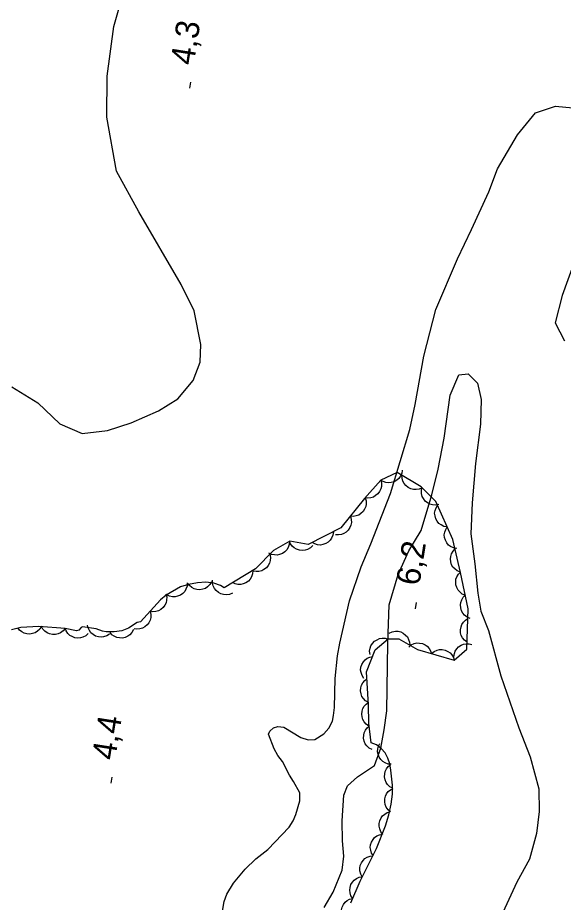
# Model space of a CAD drawing. Extents: x 282461 to 284471, y 5554090 to 5557646.
# Drawn here: x 283555 to 283624.2, y 5555063.9 to 5555176.2 of the extents above; entities that cross this region are included whole.
import ezdxf

# ---------------------------------------------------------------- set-up
doc = ezdxf.new("R2010")
doc.units = 0
for name, color, linetype in [('Niveau 1', 7, 'Continuous'), ('Niveau 2', 7, 'Continuous'), ('Niveau 3', 7, 'Continuous'), ('Niveau 44', 7, 'Continuous')]:
    doc.layers.add(name, color=color, linetype=linetype)

msp = doc.modelspace()

# ---------------------------------------------------------------- linework, layer by layer
at = {"layer": 'Niveau 1'}
for points in [[(283554.22, 5555129.34), (283557.5, 5555127.29), (283560.32, 5555124.65), (283563.12, 5555123.4), (283566.37, 5555123.78), (283569.38, 5555124.74), (283572.85, 5555126.28), (283575.28, 5555127.81), (283577.23, 5555130.15), (283578.13, 5555132.48), (283578.22, 5555134.69), (283577.36, 5555138.97), (283575.69, 5555142.32), (283570.35, 5555151.54), (283567.5, 5555156.73), (283566.26, 5555163.57), (283566.32, 5555168.79), (283567.17, 5555175.06), (283568.29, 5555179.13)], [(283595.84, 5555096.78), (283597.09, 5555102.16), (283598.55, 5555106.47), (283599.79, 5555109.38), (283602.28, 5555115.78), (283604.74, 5555123.93), (283605.4, 5555127.07), (283606.5, 5555133.23), (283608.06, 5555139.16), (283610.78, 5555145.57), (283612.59, 5555149.3), (283614.75, 5555154.08), (283615.88, 5555156.99), (283618.39, 5555161.31), (283620.68, 5555164.12), (283623.23, 5555164.95), (283625.44, 5555164.75)], [(283627.47, 5555150.26), (283624.09, 5555140.94), (283623.2, 5555137.46), (283624.39, 5555135.15)], [(283580.89, 5555062.25), (283581.16, 5555063.99), (283581.5, 5555064.92), (283582.35, 5555066.32), (283583.84, 5555068.07), (283585.17, 5555069.42), (283586.72, 5555070.6), (283589.42, 5555073.41), (283589.94, 5555074.22), (283590.28, 5555075.04), (283590.78, 5555076.78), (283590.77, 5555077.77), (283589.99, 5555079.21), (283589.46, 5555080.02), (283588.57, 5555081.75), (283587.98, 5555082.5), (283587.51, 5555083.36), (283586.79, 5555085.21), (283586.96, 5555085.62), (283587.42, 5555086.03), (283588, 5555086.21), (283588.75, 5555086.1), (283590.92, 5555084.79), (283591.85, 5555084.51), (283592.67, 5555084.57), (283593.82, 5555085.28), (283594.45, 5555085.98), (283594.91, 5555086.86), (283595.07, 5555087.61), (283595.18, 5555088.6), (283595.25, 5555092.31), (283595.57, 5555095.16), (283595.84, 5555096.78)]]:
    msp.add_lwpolyline(points, dxfattribs=at)
at = {"layer": 'Niveau 2'}
for points in [[(283593.86, 5555063.2), (283595, 5555065.18), (283596.13, 5555067.98), (283596.34, 5555069.72), (283596.2, 5555071.69), (283596.17, 5555074.24), (283596.36, 5555077.48), (283596.82, 5555078.65), (283598.08, 5555079.82), (283600.27, 5555081.23), (283601.06, 5555083.44), (283601.5, 5555085.76), (283601.82, 5555088.2), (283601.95, 5555096.78), (283602.13, 5555101.65), (283603.25, 5555105.48), (283604.61, 5555108.51), (283606.2, 5555111.08), (283607.55, 5555115.61), (283608.32, 5555118.86), (283609.09, 5555122.81), (283609.84, 5555128.27), (283610.97, 5555130.83), (283612.13, 5555130.96), (283613.31, 5555129.81), (283613.8, 5555127.73), (283613.72, 5555124.6), (283613.08, 5555119.61), (283612.67, 5555114.62), (283612.48, 5555110.68), (283612.99, 5555106.86), (283613.38, 5555103.15), (283613.76, 5555100.83), (283614.72, 5555098.41)], [(283614.72, 5555098.41), (283616.29, 5555092.63), (283618.58, 5555086.04), (283620.01, 5555082.35), (283621.11, 5555078.3), (283621.14, 5555075.41), (283620.82, 5555072.62), (283619.93, 5555069.37), (283618.34, 5555066.45), (283616.3, 5555062.03)]]:
    msp.add_lwpolyline(points, dxfattribs=at)
at = {"layer": 'Niveau 3'}
for p, q in [((283576.81, 5555167.23), (283576.93, 5555168.02)), ((283605.46, 5555101.15), (283605.58, 5555101.94)), ((283566.84, 5555078.99), (283566.96, 5555079.78))]:
    msp.add_line(p, q, dxfattribs=at)
at = {"layer": 'Niveau 44'}
for points in [[(283611.17, 5555105.77), (283610.19, 5555109.93), (283608.04, 5555114.78), (283606.16, 5555116.61), (283603.12, 5555118.44), (283601.04, 5555117.49), (283598.97, 5555115.15), (283596, 5555111.41), (283591.84, 5555109.29), (283589.51, 5555109.73), (283587.43, 5555108.55), (283585.13, 5555106.21), (283581.15, 5555103.82), (283580.7, 5555104.11), (283579.86, 5555104.42), (283578.84, 5555104.52), (283577.77, 5555104.45), (283576.64, 5555104.25), (283575.61, 5555103.92), (283573.82, 5555102.87), (283573.08, 5555102.28), (283570.53, 5555099.47), (283570.14, 5555099.42), (283569.02, 5555098.67), (283568.19, 5555098.33), (283567.2, 5555098.2), (283566.18, 5555098.22), (283565.71, 5555098.3), (283564.92, 5555098.62), (283563.2, 5555098.84), (283563.03, 5555098.77), (283562.71, 5555098.42), (283562.44, 5555098.34), (283560.97, 5555098.66)], [(283603.77, 5555118.74), (283603.71, 5555118.33), (283603.52, 5555117.96), (283603.34, 5555117.69), (283603.07, 5555117.47), (283602.75, 5555117.28), (283602.38, 5555117.19), (283602.05, 5555117.13), (283601.71, 5555117.19), (283601.35, 5555117.31), (283601.05, 5555117.49)], [(283606.31, 5555116.52), (283605.93, 5555116.35), (283605.53, 5555116.29), (283605.19, 5555116.29), (283604.86, 5555116.39), (283604.53, 5555116.55), (283604.23, 5555116.8), (283604.01, 5555117.04), (283603.86, 5555117.35), (283603.76, 5555117.71), (283603.74, 5555118.07)], [(283601.04, 5555117.49), (283601.15, 5555117.09), (283601.13, 5555116.68), (283601.07, 5555116.36), (283600.91, 5555116.04), (283600.69, 5555115.75), (283600.4, 5555115.51), (283600.12, 5555115.33), (283599.78, 5555115.24), (283599.41, 5555115.2), (283599.06, 5555115.25)], [(283608.43, 5555114.4), (283608.02, 5555114.31), (283607.62, 5555114.35), (283607.3, 5555114.42), (283606.99, 5555114.6), (283606.7, 5555114.83), (283606.48, 5555115.14), (283606.31, 5555115.42), (283606.24, 5555115.77), (283606.22, 5555116.14), (283606.28, 5555116.49)], [(283599.05, 5555115.25), (283599.18, 5555114.85), (283599.18, 5555114.45), (283599.14, 5555114.12), (283599, 5555113.8), (283598.8, 5555113.49), (283598.51, 5555113.23), (283598.25, 5555113.04), (283597.91, 5555112.93), (283597.54, 5555112.88), (283597.19, 5555112.9)], [(283609.48, 5555111.54), (283609.07, 5555111.61), (283608.7, 5555111.8), (283608.43, 5555111.98), (283608.21, 5555112.26), (283608.03, 5555112.58), (283607.94, 5555112.95), (283607.89, 5555113.28), (283607.95, 5555113.62), (283608.07, 5555113.97), (283608.26, 5555114.28)], [(283597.19, 5555112.9), (283597.31, 5555112.5), (283597.32, 5555112.1), (283597.27, 5555111.77), (283597.13, 5555111.45), (283596.93, 5555111.14), (283596.64, 5555110.88), (283596.38, 5555110.69), (283596.05, 5555110.58), (283595.68, 5555110.53), (283595.32, 5555110.55)], [(283610.69, 5555108.79), (283610.28, 5555108.87), (283609.92, 5555109.05), (283609.65, 5555109.24), (283609.43, 5555109.52), (283609.25, 5555109.84), (283609.16, 5555110.21), (283609.11, 5555110.53), (283609.17, 5555110.88), (283609.29, 5555111.23), (283609.48, 5555111.54)], [(283595.03, 5555110.91), (283594.97, 5555110.5), (283594.81, 5555110.13), (283594.64, 5555109.85), (283594.37, 5555109.61), (283594.06, 5555109.42), (283593.69, 5555109.3), (283593.38, 5555109.24), (283593.03, 5555109.28), (283592.67, 5555109.38), (283592.35, 5555109.55)], [(283589.46, 5555109.7), (283589.43, 5555109.29), (283589.28, 5555108.91), (283589.12, 5555108.62), (283588.87, 5555108.37), (283588.57, 5555108.16), (283588.21, 5555108.03), (283587.89, 5555107.96), (283587.54, 5555107.98), (283587.18, 5555108.06), (283586.85, 5555108.22)], [(283592.41, 5555109.18), (283592.11, 5555108.89), (283591.75, 5555108.69), (283591.44, 5555108.58), (283591.09, 5555108.55), (283590.73, 5555108.59), (283590.37, 5555108.72), (283590.07, 5555108.87), (283589.82, 5555109.11), (283589.6, 5555109.41), (283589.46, 5555109.74)], [(283586.97, 5555108.08), (283587.05, 5555107.67), (283587.01, 5555107.26), (283586.94, 5555106.94), (283586.76, 5555106.64), (283586.53, 5555106.35), (283586.22, 5555106.13), (283585.93, 5555105.96), (283585.59, 5555105.89), (283585.22, 5555105.87), (283584.86, 5555105.94)], [(283611.16, 5555105.8), (283610.77, 5555105.95), (283610.45, 5555106.2), (283610.22, 5555106.43), (283610.05, 5555106.74), (283609.94, 5555107.09), (283609.91, 5555107.48), (283609.93, 5555107.8), (283610.05, 5555108.13), (283610.23, 5555108.46), (283610.47, 5555108.72)], [(283584.8, 5555106.01), (283584.78, 5555105.6), (283584.64, 5555105.21), (283584.49, 5555104.92), (283584.24, 5555104.67), (283583.94, 5555104.45), (283583.59, 5555104.31), (283583.27, 5555104.23), (283582.92, 5555104.24), (283582.56, 5555104.32), (283582.23, 5555104.47)], [(283597.27, 5555063.82), (283598.42, 5555066.55), (283600.51, 5555070.72), (283601.67, 5555073.61), (283602.09, 5555074.98), (283602.39, 5555076.34), (283602.53, 5555077.62), (283602.53, 5555078.75), (283602.34, 5555080.66), (283602.2, 5555081.46), (283601.95, 5555082.19), (283601.59, 5555082.84), (283601.12, 5555083.4), (283600.49, 5555083.86), (283599.84, 5555084.13), (283599.54, 5555086.64), (283599.51, 5555088.96), (283599.23, 5555093.13), (283600.36, 5555095.92), (283601.97, 5555097.33), (283603.36, 5555097.34), (283605.7, 5555095.98), (283610.37, 5555094.63), (283611.98, 5555096.04), (283612.15, 5555101.14), (283611.17, 5555105.77)], [(283611.78, 5555102.87), (283611.4, 5555103.02), (283611.08, 5555103.28), (283610.86, 5555103.52), (283610.7, 5555103.83), (283610.59, 5555104.19), (283610.57, 5555104.57), (283610.59, 5555104.9), (283610.72, 5555105.22), (283610.91, 5555105.54), (283611.16, 5555105.8)], [(283576.49, 5555104.44), (283576.46, 5555104.02), (283576.32, 5555103.64), (283576.16, 5555103.35), (283575.92, 5555103.1), (283575.61, 5555102.88), (283575.26, 5555102.75), (283574.94, 5555102.66), (283574.59, 5555102.68), (283574.23, 5555102.76), (283573.9, 5555102.92)], [(283579.56, 5555104.57), (283579.35, 5555104.21), (283579.05, 5555103.93), (283578.78, 5555103.74), (283578.44, 5555103.63), (283578.08, 5555103.57), (283577.7, 5555103.61), (283577.38, 5555103.68), (283577.07, 5555103.85), (283576.78, 5555104.09), (283576.56, 5555104.37)], [(283582.21, 5555103.14), (283581.83, 5555102.97), (283581.42, 5555102.93), (283581.09, 5555102.94), (283580.76, 5555103.04), (283580.43, 5555103.22), (283580.15, 5555103.48), (283579.93, 5555103.72), (283579.79, 5555104.04), (283579.7, 5555104.4), (283579.69, 5555104.76)], [(283573.78, 5555103.05), (283573.88, 5555102.65), (283573.86, 5555102.24), (283573.79, 5555101.91), (283573.63, 5555101.6), (283573.41, 5555101.31), (283573.11, 5555101.07), (283572.83, 5555100.9), (283572.49, 5555100.81), (283572.12, 5555100.78), (283571.76, 5555100.83)], [(283612.41, 5555099.93), (283612.02, 5555100.09), (283611.7, 5555100.34), (283611.48, 5555100.58), (283611.32, 5555100.9), (283611.21, 5555101.25), (283611.19, 5555101.64), (283611.22, 5555101.96), (283611.34, 5555102.29), (283611.53, 5555102.61), (283611.78, 5555102.87)], [(283571.76, 5555100.83), (283571.86, 5555100.42), (283571.84, 5555100.02), (283571.78, 5555099.69), (283571.62, 5555099.38), (283571.39, 5555099.09), (283571.09, 5555098.85), (283570.81, 5555098.68), (283570.47, 5555098.59), (283570.1, 5555098.56), (283569.75, 5555098.61)], [(283612.01, 5555096.91), (283611.67, 5555097.15), (283611.43, 5555097.48), (283611.26, 5555097.76), (283611.18, 5555098.11), (283611.16, 5555098.48), (283611.24, 5555098.85), (283611.34, 5555099.16), (283611.54, 5555099.45), (283611.8, 5555099.71), (283612.11, 5555099.91)], [(283560.97, 5555098.66), (283557.64, 5555098.9), (283555.34, 5555098.76), (283554.17, 5555098.49)], [(283557.97, 5555098.92), (283557.76, 5555098.56), (283557.46, 5555098.29), (283557.19, 5555098.1), (283556.85, 5555097.99), (283556.49, 5555097.93), (283556.11, 5555097.97), (283555.79, 5555098.04), (283555.48, 5555098.22), (283555.19, 5555098.45), (283554.97, 5555098.74)], [(283560.97, 5555098.66), (283560.71, 5555098.33), (283560.38, 5555098.1), (283560.08, 5555097.95), (283559.74, 5555097.88), (283559.37, 5555097.88), (283558.99, 5555097.97), (283558.69, 5555098.08), (283558.41, 5555098.29), (283558.15, 5555098.56), (283557.97, 5555098.88)], [(283566.61, 5555097.94), (283566.26, 5555097.7), (283565.87, 5555097.58), (283565.55, 5555097.53), (283565.2, 5555097.58), (283564.84, 5555097.68), (283564.52, 5555097.89), (283564.26, 5555098.08), (283564.06, 5555098.37), (283563.9, 5555098.71), (283563.83, 5555099.06)], [(283563.9, 5555098.02), (283563.6, 5555097.73), (283563.24, 5555097.55), (283562.92, 5555097.44), (283562.57, 5555097.43), (283562.21, 5555097.47), (283561.85, 5555097.62), (283561.56, 5555097.77), (283561.32, 5555098.02), (283561.1, 5555098.33), (283560.97, 5555098.66)], [(283569.65, 5555098.52), (283569.46, 5555098.15), (283569.18, 5555097.85), (283568.93, 5555097.65), (283568.6, 5555097.51), (283568.24, 5555097.43), (283567.86, 5555097.45), (283567.54, 5555097.49), (283567.22, 5555097.65), (283566.92, 5555097.86), (283566.68, 5555098.13)], [(283602.13, 5555098.06), (283602.5, 5555098.24), (283602.91, 5555098.3), (283603.24, 5555098.31), (283603.58, 5555098.21), (283603.91, 5555098.06), (283604.2, 5555097.81), (283604.43, 5555097.58), (283604.59, 5555097.26), (283604.7, 5555096.91), (283604.72, 5555096.55)], [(283599.69, 5555095.33), (283599.64, 5555095.75), (283599.7, 5555096.15), (283599.8, 5555096.46), (283600, 5555096.75), (283600.26, 5555097.02), (283600.58, 5555097.22), (283600.88, 5555097.36), (283601.23, 5555097.41), (283601.6, 5555097.4), (283601.94, 5555097.31)], [(283604.61, 5555096.29), (283604.93, 5555096.56), (283605.31, 5555096.72), (283605.63, 5555096.81), (283605.98, 5555096.8), (283606.34, 5555096.73), (283606.69, 5555096.56), (283606.96, 5555096.39), (283607.19, 5555096.12), (283607.38, 5555095.8), (283607.5, 5555095.46)], [(283610.38, 5555094.63), (283610.32, 5555095.05), (283610.39, 5555095.45), (283610.49, 5555095.77), (283610.69, 5555096.06), (283610.94, 5555096.32), (283611.27, 5555096.52), (283611.56, 5555096.67), (283611.91, 5555096.71), (283612.28, 5555096.7), (283612.63, 5555096.61)], [(283607.5, 5555095.46), (283607.82, 5555095.73), (283608.19, 5555095.89), (283608.51, 5555095.97), (283608.86, 5555095.97), (283609.22, 5555095.89), (283609.57, 5555095.73), (283609.85, 5555095.56), (283610.07, 5555095.29), (283610.27, 5555094.97), (283610.38, 5555094.63)], [(283598.9, 5555092.31), (283598.67, 5555092.66), (283598.55, 5555093.05), (283598.49, 5555093.37), (283598.54, 5555093.72), (283598.65, 5555094.07), (283598.85, 5555094.4), (283599.05, 5555094.66), (283599.34, 5555094.86), (283599.67, 5555095.02), (283600.02, 5555095.09)], [(283599.49, 5555089.25), (283599.13, 5555089.47), (283598.85, 5555089.76), (283598.66, 5555090.03), (283598.55, 5555090.37), (283598.49, 5555090.73), (283598.53, 5555091.11), (283598.6, 5555091.43), (283598.77, 5555091.74), (283599.01, 5555092.03), (283599.29, 5555092.25)], [(283599.54, 5555086.26), (283599.2, 5555086.49), (283598.94, 5555086.8), (283598.76, 5555087.08), (283598.67, 5555087.42), (283598.63, 5555087.78), (283598.69, 5555088.16), (283598.77, 5555088.48), (283598.96, 5555088.77), (283599.21, 5555089.05), (283599.51, 5555089.26)], [(283599.94, 5555083.28), (283599.57, 5555083.47), (283599.28, 5555083.75), (283599.07, 5555084.01), (283598.94, 5555084.34), (283598.87, 5555084.7), (283598.89, 5555085.09), (283598.94, 5555085.41), (283599.1, 5555085.72), (283599.31, 5555086.02), (283599.59, 5555086.26)], [(283602.39, 5555081.4), (283601.97, 5555081.44), (283601.59, 5555081.59), (283601.31, 5555081.76), (283601.06, 5555082.01), (283600.86, 5555082.32), (283600.73, 5555082.68), (283600.65, 5555083), (283600.68, 5555083.35), (283600.77, 5555083.71), (283600.93, 5555084.03)], [(283602.57, 5555078.36), (283602.2, 5555078.56), (283601.92, 5555078.84), (283601.72, 5555079.11), (283601.59, 5555079.44), (283601.53, 5555079.8), (283601.55, 5555080.18), (283601.61, 5555080.5), (283601.77, 5555080.82), (283602, 5555081.11), (283602.27, 5555081.34)], [(283602.28, 5555075.37), (283601.97, 5555075.64), (283601.75, 5555075.98), (283601.6, 5555076.28), (283601.55, 5555076.63), (283601.56, 5555077), (283601.67, 5555077.37), (283601.79, 5555077.67), (283602.01, 5555077.94), (283602.29, 5555078.18), (283602.61, 5555078.35)], [(283601.33, 5555072.51), (283601.07, 5555072.83), (283600.92, 5555073.21), (283600.84, 5555073.53), (283600.85, 5555073.88), (283600.93, 5555074.24), (283601.1, 5555074.59), (283601.28, 5555074.86), (283601.55, 5555075.09), (283601.87, 5555075.27), (283602.21, 5555075.38)], [(283600.12, 5555069.76), (283599.89, 5555070.1), (283599.77, 5555070.49), (283599.72, 5555070.82), (283599.76, 5555071.17), (283599.87, 5555071.52), (283600.07, 5555071.85), (283600.26, 5555072.11), (283600.55, 5555072.31), (283600.89, 5555072.46), (283601.24, 5555072.54)], [(283598.7, 5555067.11), (283598.5, 5555067.47), (283598.41, 5555067.87), (283598.38, 5555068.2), (283598.45, 5555068.55), (283598.59, 5555068.89), (283598.82, 5555069.2), (283599.04, 5555069.44), (283599.34, 5555069.62), (283599.69, 5555069.75), (283600.05, 5555069.79)], [(283597.5, 5555064.36), (283597.27, 5555064.71), (283597.16, 5555065.1), (283597.11, 5555065.43), (283597.16, 5555065.78), (283597.27, 5555066.13), (283597.48, 5555066.45), (283597.68, 5555066.71), (283597.97, 5555066.9), (283598.31, 5555067.06), (283598.66, 5555067.13)], [(283596.53, 5555061.53), (283596.28, 5555061.85), (283596.13, 5555062.23), (283596.05, 5555062.55), (283596.07, 5555062.91), (283596.15, 5555063.27), (283596.33, 5555063.61), (283596.51, 5555063.88), (283596.78, 5555064.1), (283597.1, 5555064.28), (283597.45, 5555064.38)]]:
    msp.add_lwpolyline(points, dxfattribs=at)

# ---------------------------------------------------------------- texts
at = {"layer": 'Niveau 3'}
for s, p in [('4,3  ', (283577.29, 5555170.07)), ('6,2  ', (283605.94, 5555103.99)), ('4,4  ', (283567.32, 5555081.83))]:
    msp.add_text(s, height=3, rotation=81.0957, dxfattribs=at).set_placement(p)

doc.saveas('drawing.dxf')
